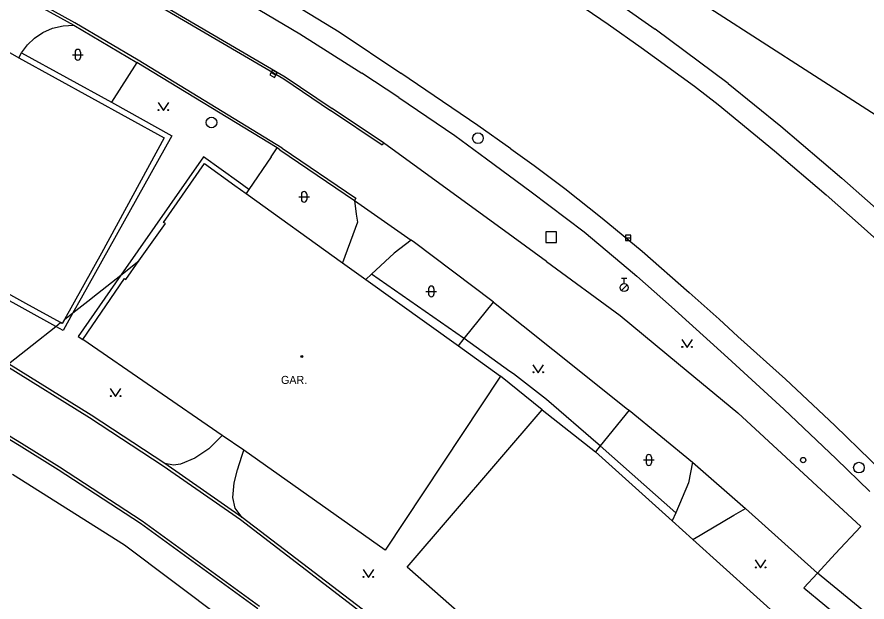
# Model space of a CAD drawing. Extents: x -595546 to -593986, y -1160845 to -1159202.
# Drawn here: x -594144.4 to -594064.7, y -1159495.8 to -1159441 of the extents above; entities that cross this region are included whole.
import ezdxf

# ---------------------------------------------------------------- set-up
doc = ezdxf.new("R2010")
doc.units = 0
for name, color, linetype in [('Level 26', 7, 'Continuous'), ('Level 27', 7, 'Continuous'), ('Level 28', 7, 'Continuous'), ('Level 36', 7, 'Continuous'), ('Level 39', 7, 'Continuous'), ('Specificka linie pasportu komunikaci', 7, 'Continuous'), ('TM - budovy zdene_ betonove - VP', 7, 'Continuous'), ('TM - chodniky - VP', 7, 'Continuous'), ('TM - komunikace - VP', 7, 'Continuous'), ('TM - letecke snimky - pomocna linie', 7, 'Continuous'), ('TM - popis objektu', 7, 'Continuous'), ('TM - rozhrani mezi zpev. plochami mezi sebou - VP', 7, 'Continuous'), ('TM - rozhrani ploch obecne - VP', 7, 'Continuous')]:
    doc.layers.add(name, color=color, linetype=linetype)

msp = doc.modelspace()

# ---------------------------------------------------------------- linework, layer by layer
at = {"layer": 'Level 26'}
msp.add_lwpolyline([(-594094.82, -1159462.08), (-594093.82, -1159462.08), (-594093.82, -1159461.08), (-594094.82, -1159461.08)], close=True, dxfattribs=at)
at = {"layer": 'Level 27'}
for p, q in [((-594120.556, -1159446.174), (-594120.124, -1159446.426)), ((-594087.34, -1159461.64), (-594086.84, -1159461.64))]:
    msp.add_line(p, q, dxfattribs=at)
for points in [[(-594120.682, -1159446.391), (-594120.249, -1159446.642), (-594119.998, -1159446.209), (-594120.431, -1159445.958)], [(-594087.34, -1159461.89), (-594086.84, -1159461.89), (-594086.84, -1159461.39), (-594087.34, -1159461.39)]]:
    msp.add_lwpolyline(points, close=True, dxfattribs=at)
for centre in [(-594126.15, -1159450.85), (-594101.18, -1159452.32), (-594065.47, -1159483.17)]:
    msp.add_circle(centre, 0.5, dxfattribs=at)
at = {"layer": 'Level 28'}
for p, q in [((-594087.738, -1159466.582), (-594087.208, -1159466.052)), ((-594087.73, -1159465.435), (-594087.23, -1159465.435)), ((-594087.48, -1159465.935), (-594087.48, -1159465.435))]:
    msp.add_line(p, q, dxfattribs=at)
for centre, radius in [((-594087.48, -1159466.31), 0.375), ((-594070.7, -1159482.46), 0.25)]:
    msp.add_circle(centre, radius, dxfattribs=at)
at = {"layer": 'Level 36'}
for p, q in [((-594139.186, -1159444.496), (-594138.186, -1159444.496)), ((-594138.936, -1159444.246), (-594138.936, -1159444.746)), ((-594138.436, -1159444.246), (-594138.436, -1159444.746)), ((-594117.976, -1159457.806), (-594116.976, -1159457.806)), ((-594117.726, -1159457.556), (-594117.726, -1159458.056)), ((-594117.226, -1159457.556), (-594117.226, -1159458.056)), ((-594106.056, -1159466.666), (-594105.056, -1159466.666)), ((-594105.806, -1159466.416), (-594105.806, -1159466.916)), ((-594105.306, -1159466.416), (-594105.306, -1159466.916)), ((-594085.666, -1159482.456), (-594084.666, -1159482.456)), ((-594085.416, -1159482.206), (-594085.416, -1159482.706)), ((-594084.916, -1159482.206), (-594084.916, -1159482.706))]:
    msp.add_line(p, q, dxfattribs=at)
for points in [[(-594131.16, -1159448.98), (-594130.66, -1159449.73), (-594130.16, -1159448.98)], [(-594082.08, -1159471.16), (-594081.58, -1159471.91), (-594081.08, -1159471.16)], [(-594096.03, -1159473.54), (-594095.53, -1159474.29), (-594095.03, -1159473.54)], [(-594135.64, -1159475.77), (-594135.14, -1159476.52), (-594134.64, -1159475.77)], [(-594075.19, -1159491.82), (-594074.69, -1159492.57), (-594074.19, -1159491.82)], [(-594111.95, -1159492.71), (-594111.45, -1159493.46), (-594110.95, -1159492.71)]]:
    msp.add_lwpolyline(points, dxfattribs=at)
for centre in [(-594131.11, -1159449.68), (-594130.211, -1159449.68), (-594082.03, -1159471.86), (-594081.131, -1159471.86), (-594095.98, -1159474.24), (-594095.081, -1159474.24), (-594135.59, -1159476.47), (-594134.691, -1159476.47), (-594075.14, -1159492.52), (-594074.241, -1159492.52), (-594111.9, -1159493.41), (-594111.001, -1159493.41)]:
    msp.add_circle(centre, 0.05, dxfattribs=at)
for centre, start, end in [((-594138.686, -1159444.246), 0, 180), ((-594138.686, -1159444.746), 180, 0), ((-594117.476, -1159457.556), 0, 180), ((-594117.476, -1159458.056), 180, 0), ((-594105.556, -1159466.416), 0, 180), ((-594105.556, -1159466.916), 180, 0), ((-594085.166, -1159482.206), 0, 180), ((-594085.166, -1159482.706), 180, 0)]:
    msp.add_arc(centre, 0.25, start, end, dxfattribs=at)
at = {"layer": 'Level 39'}
for radius in [0.09, 0.0398]:
    msp.add_circle((-594117.69, -1159472.76), radius, dxfattribs=at)
at = {"layer": 'Specificka linie pasportu komunikaci'}
for points in [[(-594092.42, -1159431.77), (-594061.14, -1159451.92), (-594060.17, -1159453.58)], [(-594112.76, -1159458.14), (-594107.44, -1159461.87)], [(-594134.65, -1159465.13), (-594132.97, -1159463.81)], [(-594137.46, -1159467.35), (-594137.29, -1159467.22), (-594134.65, -1159465.13)], [(-594102.55, -1159471.04), (-594111.17, -1159465.05)], [(-594139.14, -1159468.67), (-594137.46, -1159467.35)], [(-594139.93, -1159469.3), (-594139.14, -1159468.67)], [(-594145.19, -1159473.45), (-594140.75, -1159469.94)], [(-594140.75, -1159469.94), (-594140.3, -1159469.59)], [(-594102.48, -1159471.09), (-594102.55, -1159471.04)], [(-594098.2, -1159474.16), (-594102.48, -1159471.09)], [(-594089.92, -1159480.97), (-594094.77, -1159476.8), (-594097.86, -1159474.4), (-594098.2, -1159474.16)], [(-594089.73, -1159481.14), (-594089.92, -1159480.97)], [(-594082.65, -1159487.39), (-594089.73, -1159481.14)]]:
    msp.add_lwpolyline(points, dxfattribs=at)
at = {"layer": 'TM - budovy zdene_ betonove - VP'}
for points in [[(-594146.37, -1159443.58), (-594144.22, -1159444.78)], [(-594144.22, -1159444.78), (-594130.6, -1159452.28)], [(-594130.6, -1159452.28), (-594136.47, -1159463.09)], [(-594130.65, -1159460.2), (-594126.8, -1159454.68)], [(-594126.8, -1159454.68), (-594123.97, -1159456.74)], [(-594123.97, -1159456.74), (-594122.92, -1159457.5)], [(-594122.92, -1159457.5), (-594113.88, -1159463.98)], [(-594132.97, -1159463.81), (-594130.48, -1159460.32)], [(-594130.48, -1159460.32), (-594130.65, -1159460.2)], [(-594143.54, -1159467.81), (-594153.77, -1159462.15)], [(-594136.47, -1159463.09), (-594139.93, -1159469.3)], [(-594134.19, -1159465.55), (-594132.97, -1159463.81)], [(-594113.88, -1159463.98), (-594111.7, -1159465.54)], [(-594138.21, -1159471.17), (-594134.32, -1159465.46)], [(-594134.32, -1159465.46), (-594134.19, -1159465.55)], [(-594111.7, -1159465.54), (-594103.02, -1159471.77)], [(-594140.3, -1159469.59), (-594143.54, -1159467.81)], [(-594140.14, -1159469.68), (-594140.3, -1159469.59)], [(-594139.93, -1159469.3), (-594140.14, -1159469.68)], [(-594125.15, -1159480.16), (-594138.21, -1159471.17)], [(-594103.02, -1159471.77), (-594099.06, -1159474.59)], [(-594099.06, -1159474.59), (-594109.87, -1159490.89)], [(-594107.81, -1159492.5), (-594095.15, -1159477.77)], [(-594095.15, -1159477.77), (-594090.18, -1159481.69)], [(-594123.12, -1159481.55), (-594125.15, -1159480.16)], [(-594109.87, -1159490.89), (-594123.12, -1159481.55)], [(-594090.18, -1159481.69), (-594082.98, -1159488.16)], [(-594082.98, -1159488.16), (-594081.05, -1159489.9)], [(-594081.05, -1159489.9), (-594069.66, -1159500.13)], [(-594095.86, -1159503.03), (-594107.81, -1159492.5)]]:
    msp.add_lwpolyline(points, dxfattribs=at)
at = {"layer": 'TM - chodniky - VP'}
for points in [[(-594134.76, -1159432.75), (-594126.38, -1159437.47), (-594117.89, -1159442.53), (-594112.07, -1159446.23)], [(-594095.41, -1159434.83), (-594087.92, -1159439.75), (-594084.58, -1159442.1)], [(-594143.97, -1159444.32), (-594143.41, -1159443.58), (-594142.74, -1159442.95), (-594141.97, -1159442.43), (-594141.05, -1159442.02), (-594140.07, -1159441.78), (-594139.07, -1159441.72)], [(-594077.74, -1159447.18), (-594084.58, -1159442.1)], [(-594144.22, -1159444.78), (-594143.97, -1159444.32)], [(-594108.61, -1159448.5), (-594112.07, -1159446.23)], [(-594077.74, -1159447.18), (-594072.78, -1159451.2), (-594067.09, -1159456.05), (-594062.28, -1159460.29), (-594046.58, -1159474.63)], [(-594108.61, -1159448.5), (-594103.35, -1159452.07), (-594100.37, -1159454.24)], [(-594120.57, -1159454.06), (-594120, -1159453.23)], [(-594120.57, -1159454.06), (-594122.66, -1159457.12)], [(-594100.37, -1159454.24), (-594096.21, -1159457.34), (-594091.22, -1159461.1), (-594087.1, -1159464.56)], [(-594122.66, -1159457.12), (-594122.92, -1159457.5)], [(-594087.1, -1159464.56), (-594086.29, -1159465.24)], [(-594086.29, -1159465.24), (-594083.04, -1159468.11)], [(-594083.04, -1159468.11), (-594077.75, -1159472.9), (-594072.51, -1159477.68)], [(-594072.51, -1159477.68), (-594067.6, -1159482.35)], [(-594067.6, -1159482.35), (-594064.47, -1159485.41)], [(-594069.36, -1159493.06), (-594070.64, -1159494.43)], [(-594061.56, -1159499.46), (-594069.36, -1159493.06)], [(-594070.64, -1159494.43), (-594062.76, -1159500.93)]]:
    msp.add_lwpolyline(points, dxfattribs=at)
at = {"layer": 'TM - komunikace - VP'}
for points in [[(-594164.62, -1159415.78), (-594160.77, -1159417.5), (-594158.99, -1159418.32), (-594156.1, -1159419.67), (-594153.83, -1159420.74), (-594149.11, -1159422.98), (-594143.03, -1159426.03), (-594138.94, -1159428.13), (-594133.2, -1159431.22), (-594126.71, -1159434.91), (-594121.08, -1159438.15), (-594118.34, -1159439.81), (-594114.19, -1159442.35), (-594108.41, -1159446.21)], [(-594142.51, -1159432.92), (-594119.25, -1159446.56)], [(-594097.82, -1159435.62), (-594096.82, -1159436.26), (-594088.97, -1159441.62), (-594085.87, -1159443.81), (-594080.89, -1159447.44), (-594078.66, -1159449.16), (-594073.38, -1159453.49), (-594068.55, -1159457.63), (-594065.28, -1159460.52), (-594058.81, -1159466.31), (-594050.72, -1159473.73), (-594048.11, -1159476.12)], [(-594146.64, -1159437.54), (-594139.07, -1159441.72)], [(-594139.07, -1159441.72), (-594133.15, -1159445.22)], [(-594120, -1159453.23), (-594133.15, -1159445.22)], [(-594119.25, -1159446.56), (-594114.83, -1159449.53)], [(-594098.1, -1159453.31), (-594101.2, -1159451.12), (-594105.27, -1159448.36), (-594108.41, -1159446.21)], [(-594110.03, -1159452.76), (-594114.83, -1159449.53)], [(-594119.74, -1159453.41), (-594120, -1159453.23)], [(-594097.88, -1159461.58), (-594110.03, -1159452.76)], [(-594098.1, -1159453.31), (-594095.9, -1159454.87)], [(-594119.74, -1159453.41), (-594112.76, -1159458.14)], [(-594095.9, -1159454.87), (-594093.04, -1159457.04)], [(-594093.04, -1159457.04), (-594089.53, -1159459.81), (-594085.79, -1159462.91), (-594081.4, -1159466.76), (-594078.58, -1159469.28), (-594076.81, -1159470.88)], [(-594112.76, -1159458.14), (-594112.58, -1159459.446), (-594112.48, -1159460.17)], [(-594112.48, -1159460.17), (-594112.7, -1159460.76), (-594113.88, -1159463.98)], [(-594107.44, -1159461.87), (-594109.02, -1159463.08), (-594111.17, -1159465.05)], [(-594099.73, -1159467.67), (-594099.87, -1159467.56), (-594107.13, -1159462.1), (-594107.44, -1159461.87)], [(-594094.77, -1159463.86), (-594097.88, -1159461.58)], [(-594094.77, -1159463.86), (-594087.85, -1159468.91), (-594082.39, -1159473.44)], [(-594111.17, -1159465.05), (-594111.7, -1159465.54)], [(-594099.73, -1159467.67), (-594094.16, -1159472.11), (-594087.16, -1159477.68), (-594087.01, -1159477.8)], [(-594076.81, -1159470.88), (-594072.36, -1159474.88), (-594067.75, -1159479.24), (-594064.4, -1159482.46), (-594059.19, -1159487.58)], [(-594137.43, -1159478.25), (-594145.19, -1159473.45)], [(-594082.39, -1159473.44), (-594076.81, -1159478.05), (-594065.29, -1159488.68)], [(-594149.45, -1159477.87), (-594144.17, -1159481.08)], [(-594087.01, -1159477.8), (-594081.08, -1159482.65)], [(-594130.52, -1159482.78), (-594137.43, -1159478.25)], [(-594125.15, -1159480.16), (-594126.4, -1159481.42)], [(-594144.17, -1159481.08), (-594140.52, -1159483.35)], [(-594126.4, -1159481.42), (-594127.72, -1159482.27)], [(-594124.03, -1159484.58), (-594123.72, -1159483.38), (-594123.3, -1159482.11), (-594123.12, -1159481.55)], [(-594129.71, -1159482.94), (-594130.52, -1159482.78)], [(-594127.72, -1159482.27), (-594129.06, -1159482.86)], [(-594081.08, -1159482.65), (-594081.44, -1159484.58), (-594082.65, -1159487.39)], [(-594140.52, -1159483.35), (-594132.81, -1159488.38)], [(-594129.06, -1159482.86), (-594129.71, -1159482.94)], [(-594124.16, -1159485.98), (-594124.03, -1159484.58)], [(-594123.94, -1159486.96), (-594124.16, -1159485.98)], [(-594123.27, -1159487.84), (-594123.94, -1159486.96)], [(-594082.65, -1159487.39), (-594082.98, -1159488.16)], [(-594081.05, -1159489.9), (-594077.2, -1159487.63), (-594076.11, -1159486.99)], [(-594076.11, -1159486.99), (-594069.36, -1159493.06)], [(-594132.81, -1159488.38), (-594121.81, -1159496.37)], [(-594109.79, -1159498.15), (-594123.27, -1159487.84)], [(-594067.69, -1159491.26), (-594065.29, -1159488.68)], [(-594069.36, -1159493.06), (-594067.69, -1159491.26)]]:
    msp.add_lwpolyline(points, dxfattribs=at)
at = {"layer": 'TM - letecke snimky - pomocna linie'}
msp.add_lwpolyline([(-594117.77, -1159502.87), (-594125.118, -1159497.348), (-594134.294, -1159490.434), (-594144.8, -1159483.8)], dxfattribs=at)
at = {"layer": 'TM - rozhrani mezi zpev. plochami mezi sebou - VP'}
for points in [[(-594137.58, -1159478.5), (-594145.44, -1159473.65)], [(-594149.31, -1159477.62), (-594143.96, -1159480.87)], [(-594130.68, -1159483.02), (-594137.58, -1159478.5)], [(-594143.96, -1159480.87), (-594140.39, -1159483.09)], [(-594123.27, -1159487.84), (-594130.52, -1159482.78)], [(-594081.08, -1159482.65), (-594076.11, -1159486.99)], [(-594140.39, -1159483.09), (-594132.64, -1159488.15)], [(-594123.45, -1159488.07), (-594130.68, -1159483.02)], [(-594132.64, -1159488.15), (-594121.64, -1159496.14)], [(-594109.97, -1159498.38), (-594123.45, -1159488.07)]]:
    msp.add_lwpolyline(points, dxfattribs=at)
at = {"layer": 'TM - rozhrani ploch obecne - VP'}
for points in [[(-594119.53, -1159453.25), (-594133.02, -1159445.01), (-594138.95, -1159441.5), (-594146.52, -1159437.32), (-594153.82, -1159433.44), (-594156.05, -1159432.33), (-594157.08, -1159431.8), (-594166.77, -1159427.05), (-594190.06, -1159417.45)], [(-594164.35, -1159422.14), (-594142.63, -1159433.14), (-594119.38, -1159446.77)], [(-594143.97, -1159444.32), (-594135.53, -1159448.95)], [(-594133.15, -1159445.22), (-594135.53, -1159448.95)], [(-594119.38, -1159446.77), (-594115.01, -1159449.71)], [(-594135.53, -1159448.95), (-594129.88, -1159452.09), (-594138.37, -1159467.29), (-594139.14, -1159468.67)], [(-594110.03, -1159452.76), (-594110.17, -1159452.97), (-594115.01, -1159449.71)], [(-594119.53, -1159453.25), (-594112.62, -1159457.93), (-594112.76, -1159458.14)], [(-594123.6, -1159456.44), (-594126.89, -1159454.05), (-594134.65, -1159465.13)], [(-594122.66, -1159457.12), (-594123.6, -1159456.44)], [(-594140.75, -1159469.94), (-594154.03, -1159462.63)], [(-594134.65, -1159465.13), (-594138.64, -1159470.89), (-594138.21, -1159471.17)], [(-594102.48, -1159471.09), (-594099.73, -1159467.67)], [(-594139.14, -1159468.67), (-594140.06, -1159470.32)], [(-594140.06, -1159470.32), (-594140.75, -1159469.94)], [(-594103.02, -1159471.77), (-594102.48, -1159471.09)], [(-594095.15, -1159477.77), (-594099.06, -1159474.59)], [(-594087.01, -1159477.8), (-594089.73, -1159481.14)], [(-594089.73, -1159481.14), (-594090.18, -1159481.69)]]:
    msp.add_lwpolyline(points, dxfattribs=at)

# ---------------------------------------------------------------- texts
at = {"layer": 'TM - popis objektu'}
msp.add_text('GAR.', height=0.75, dxfattribs=at).set_placement((-594119.64, -1159475.33))

doc.saveas('drawing.dxf')
